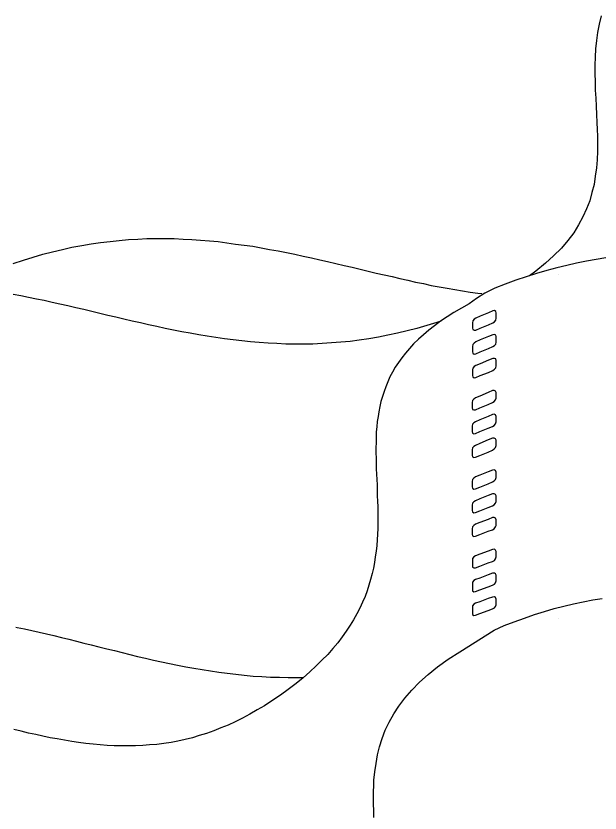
# Model space of a CAD drawing. Extents: x 638850 to 644908, y 297188 to 298900.
# Drawn here: x 639041.92 to 639076.99, y 297942.58 to 297990.46 of the extents above; entities that cross this region are included whole.
import ezdxf

# ---------------------------------------------------------------- set-up
doc = ezdxf.new("R2010")
doc.units = 0
doc.layers.add('16', color=7, linetype='Continuous')
doc.layers.add('2', color=7, linetype='Continuous')

msp = doc.modelspace()

# ---------------------------------------------------------------- linework, layer by layer
at = {"layer": '16'}
for points in [[(639070.556, 297972.033), (639070.651, 297972.095), (639070.726, 297972.19), (639070.759, 297972.298), (639070.759, 297972.298), (639070.759, 297972.39), (639070.759, 297972.544), (639070.759, 297972.635), (639070.759, 297972.635), (639070.726, 297972.714), (639070.651, 297972.76), (639070.556, 297972.743), (639070.556, 297972.743), (639070.294, 297972.635), (639069.784, 297972.419), (639069.522, 297972.311), (639069.522, 297972.311), (639069.43, 297972.236), (639069.352, 297972.141), (639069.322, 297972.033), (639069.322, 297972.033), (639069.322, 297971.958), (639069.322, 297971.788), (639069.322, 297971.709), (639069.322, 297971.709), (639069.352, 297971.617), (639069.43, 297971.585), (639069.522, 297971.585), (639069.522, 297971.585), (639069.784, 297971.709), (639070.294, 297971.912), (639070.556, 297972.033), (639070.556, 297972.033), (639070.556, 297972.033)], [(639070.556, 297970.597), (639070.651, 297970.659), (639070.726, 297970.753), (639070.759, 297970.861), (639070.759, 297970.861), (639070.759, 297970.953), (639070.759, 297971.107), (639070.759, 297971.199), (639070.759, 297971.199), (639070.726, 297971.293), (639070.651, 297971.323), (639070.556, 297971.307), (639070.556, 297971.307), (639070.294, 297971.199), (639069.784, 297970.999), (639069.522, 297970.875), (639069.522, 297970.875), (639069.43, 297970.813), (639069.352, 297970.721), (639069.322, 297970.613), (639069.322, 297970.613), (639069.322, 297970.535), (639069.322, 297970.367), (639069.322, 297970.289), (639069.322, 297970.289), (639069.352, 297970.197), (639069.43, 297970.151), (639069.522, 297970.165), (639069.522, 297970.165), (639069.784, 297970.289), (639070.294, 297970.489), (639070.556, 297970.597), (639070.556, 297970.597), (639070.556, 297970.597)], [(639070.556, 297969.16), (639070.651, 297969.239), (639070.726, 297969.331), (639070.759, 297969.439), (639070.759, 297969.439), (639070.759, 297969.517), (639070.759, 297969.687), (639070.759, 297969.765), (639070.759, 297969.765), (639070.726, 297969.857), (639070.651, 297969.887), (639070.556, 297969.887), (639070.556, 297969.887), (639070.294, 297969.779), (639069.784, 297969.563), (639069.522, 297969.455), (639069.522, 297969.455), (639069.43, 297969.393), (639069.352, 297969.301), (639069.322, 297969.193), (639069.322, 297969.193), (639069.322, 297969.101), (639069.322, 297968.944), (639069.322, 297968.869), (639069.322, 297968.869), (639069.352, 297968.774), (639069.43, 297968.728), (639069.522, 297968.745), (639069.522, 297968.745), (639069.784, 297968.853), (639070.294, 297969.052), (639070.556, 297969.16), (639070.556, 297969.16), (639070.556, 297969.16)], [(639070.54, 297967.243), (639070.635, 297967.306), (639070.71, 297967.4), (639070.743, 297967.508), (639070.743, 297967.508), (639070.743, 297967.6), (639070.743, 297967.754), (639070.743, 297967.846), (639070.743, 297967.846), (639070.71, 297967.924), (639070.635, 297967.97), (639070.54, 297967.954), (639070.54, 297967.954), (639070.278, 297967.846), (639069.768, 297967.63), (639069.506, 297967.522), (639069.506, 297967.522), (639069.414, 297967.446), (639069.336, 297967.351), (639069.306, 297967.243), (639069.306, 297967.243), (639069.306, 297967.168), (639069.306, 297966.998), (639069.306, 297966.919), (639069.306, 297966.919), (639069.336, 297966.828), (639069.414, 297966.795), (639069.506, 297966.795), (639069.506, 297966.795), (639069.768, 297966.919), (639070.278, 297967.122), (639070.54, 297967.243), (639070.54, 297967.243), (639070.54, 297967.243)], [(639070.54, 297965.807), (639070.635, 297965.869), (639070.71, 297965.964), (639070.743, 297966.072), (639070.743, 297966.072), (639070.743, 297966.163), (639070.743, 297966.317), (639070.743, 297966.409), (639070.743, 297966.409), (639070.71, 297966.504), (639070.635, 297966.533), (639070.54, 297966.517), (639070.54, 297966.517), (639070.278, 297966.409), (639069.768, 297966.209), (639069.506, 297966.085), (639069.506, 297966.085), (639069.414, 297966.023), (639069.336, 297965.931), (639069.306, 297965.823), (639069.306, 297965.823), (639069.306, 297965.745), (639069.306, 297965.578), (639069.306, 297965.499), (639069.306, 297965.499), (639069.336, 297965.407), (639069.414, 297965.362), (639069.506, 297965.375), (639069.506, 297965.375), (639069.768, 297965.499), (639070.278, 297965.699), (639070.54, 297965.807), (639070.54, 297965.807), (639070.54, 297965.807)], [(639070.54, 297964.371), (639070.635, 297964.449), (639070.71, 297964.541), (639070.743, 297964.649), (639070.743, 297964.649), (639070.743, 297964.727), (639070.743, 297964.897), (639070.743, 297964.975), (639070.743, 297964.975), (639070.71, 297965.067), (639070.635, 297965.097), (639070.54, 297965.097), (639070.54, 297965.097), (639070.278, 297964.989), (639069.768, 297964.773), (639069.506, 297964.665), (639069.506, 297964.665), (639069.414, 297964.603), (639069.336, 297964.511), (639069.306, 297964.403), (639069.306, 297964.403), (639069.306, 297964.311), (639069.306, 297964.155), (639069.306, 297964.079), (639069.306, 297964.079), (639069.336, 297963.985), (639069.414, 297963.939), (639069.506, 297963.955), (639069.506, 297963.955), (639069.768, 297964.063), (639070.278, 297964.263), (639070.54, 297964.371), (639070.54, 297964.371), (639070.54, 297964.371)], [(639070.54, 297962.473), (639070.635, 297962.535), (639070.71, 297962.626), (639070.743, 297962.734), (639070.743, 297962.734), (639070.743, 297962.813), (639070.743, 297962.983), (639070.743, 297963.058), (639070.743, 297963.058), (639070.71, 297963.153), (639070.635, 297963.199), (639070.54, 297963.183), (639070.54, 297963.183), (639070.278, 297963.075), (639069.768, 297962.875), (639069.506, 297962.767), (639069.506, 297962.767), (639069.414, 297962.705), (639069.336, 297962.61), (639069.306, 297962.502), (639069.306, 297962.502), (639069.306, 297962.427), (639069.306, 297962.257), (639069.306, 297962.178), (639069.306, 297962.178), (639069.336, 297962.086), (639069.414, 297962.041), (639069.506, 297962.054), (639069.506, 297962.054), (639069.768, 297962.162), (639070.278, 297962.365), (639070.54, 297962.473), (639070.54, 297962.473), (639070.54, 297962.473)], [(639070.54, 297961.036), (639070.635, 297961.098), (639070.71, 297961.19), (639070.743, 297961.298), (639070.743, 297961.298), (639070.743, 297961.39), (639070.743, 297961.546), (639070.743, 297961.638), (639070.743, 297961.638), (639070.71, 297961.717), (639070.635, 297961.762), (639070.54, 297961.746), (639070.54, 297961.746), (639070.278, 297961.654), (639069.768, 297961.452), (639069.506, 297961.344), (639069.506, 297961.344), (639069.414, 297961.282), (639069.336, 297961.19), (639069.306, 297961.082), (639069.306, 297961.082), (639069.306, 297961.004), (639069.306, 297960.836), (639069.306, 297960.758), (639069.306, 297960.758), (639069.336, 297960.666), (639069.414, 297960.618), (639069.506, 297960.634), (639069.506, 297960.634), (639069.768, 297960.742), (639070.278, 297960.928), (639070.54, 297961.036), (639070.54, 297961.036), (639070.54, 297961.036)], [(639070.54, 297959.6), (639070.635, 297959.662), (639070.71, 297959.77), (639070.743, 297959.862), (639070.743, 297959.862), (639070.743, 297959.956), (639070.743, 297960.11), (639070.743, 297960.202), (639070.743, 297960.202), (639070.71, 297960.294), (639070.635, 297960.326), (639070.54, 297960.326), (639070.54, 297960.326), (639070.278, 297960.218), (639069.768, 297960.032), (639069.506, 297959.924), (639069.506, 297959.924), (639069.414, 297959.862), (639069.336, 297959.77), (639069.306, 297959.662), (639069.306, 297959.662), (639069.306, 297959.57), (639069.306, 297959.413), (639069.306, 297959.338), (639069.306, 297959.338), (639069.336, 297959.243), (639069.414, 297959.197), (639069.506, 297959.214), (639069.506, 297959.214), (639069.768, 297959.322), (639070.278, 297959.508), (639070.54, 297959.6), (639070.54, 297959.6), (639070.54, 297959.6)], [(639070.54, 297957.699), (639070.648, 297957.761), (639070.71, 297957.856), (639070.743, 297957.964), (639070.743, 297957.964), (639070.743, 297958.055), (639070.743, 297958.209), (639070.743, 297958.301), (639070.743, 297958.301), (639070.71, 297958.379), (639070.648, 297958.425), (639070.54, 297958.412), (639070.54, 297958.412), (639070.278, 297958.317), (639069.768, 297958.134), (639069.506, 297958.026), (639069.506, 297958.026), (639069.414, 297957.964), (639069.336, 297957.869), (639069.322, 297957.761), (639069.322, 297957.761), (639069.322, 297957.685), (639069.322, 297957.515), (639069.322, 297957.437), (639069.322, 297957.437), (639069.336, 297957.345), (639069.414, 297957.313), (639069.506, 297957.313), (639069.506, 297957.313), (639069.768, 297957.421), (639070.278, 297957.607), (639070.54, 297957.699), (639070.54, 297957.699), (639070.54, 297957.699)], [(639070.54, 297956.263), (639070.648, 297956.325), (639070.71, 297956.419), (639070.743, 297956.527), (639070.743, 297956.527), (639070.743, 297956.619), (639070.743, 297956.773), (639070.743, 297956.867), (639070.743, 297956.867), (639070.71, 297956.943), (639070.648, 297956.989), (639070.54, 297956.989), (639070.54, 297956.989), (639070.278, 297956.881), (639069.768, 297956.697), (639069.506, 297956.603), (639069.506, 297956.603), (639069.414, 297956.541), (639069.336, 297956.449), (639069.322, 297956.341), (639069.322, 297956.341), (639069.322, 297956.263), (639069.322, 297956.095), (639069.322, 297956.017), (639069.322, 297956.017), (639069.336, 297955.925), (639069.414, 297955.876), (639069.506, 297955.893), (639069.506, 297955.893), (639069.768, 297955.984), (639070.278, 297956.171), (639070.54, 297956.263), (639070.54, 297956.263), (639070.54, 297956.263)], [(639070.54, 297954.842), (639070.648, 297954.904), (639070.71, 297954.996), (639070.743, 297955.091), (639070.743, 297955.091), (639070.743, 297955.183), (639070.743, 297955.353), (639070.743, 297955.431), (639070.743, 297955.431), (639070.71, 297955.523), (639070.648, 297955.569), (639070.54, 297955.552), (639070.54, 297955.552), (639070.278, 297955.461), (639069.768, 297955.274), (639069.506, 297955.183), (639069.506, 297955.183), (639069.414, 297955.12), (639069.336, 297955.029), (639069.322, 297954.921), (639069.322, 297954.921), (639069.322, 297954.842), (639069.322, 297954.672), (639069.322, 297954.597), (639069.322, 297954.597), (639069.336, 297954.502), (639069.414, 297954.456), (639069.506, 297954.472), (639069.506, 297954.472), (639069.768, 297954.564), (639070.278, 297954.751), (639070.54, 297954.842), (639070.54, 297954.842), (639070.54, 297954.842)]]:
    msp.add_lwpolyline(points, dxfattribs=at)
at = {"layer": '2'}
for p, q in [((639045.87, 297976.668), (639046.444, 297976.776)), ((639046.444, 297976.776), (639046.999, 297976.85)), ((639046.999, 297976.85), (639047.569, 297976.913)), ((639047.569, 297976.913), (639048.124, 297976.979)), ((639048.124, 297976.979), (639048.682, 297977.024)), ((639048.682, 297977.024), (639049.238, 297977.053)), ((639049.238, 297977.053), (639049.778, 297977.087)), ((639049.778, 297977.087), (639050.334, 297977.087)), ((639050.334, 297977.087), (639050.874, 297977.087)), ((639050.874, 297977.087), (639051.414, 297977.087)), ((639051.414, 297977.087), (639051.956, 297977.053)), ((639051.956, 297977.053), (639052.48, 297977.024)), ((639052.48, 297977.024), (639053.005, 297976.992)), ((639053.005, 297976.992), (639053.545, 297976.945)), ((639053.545, 297976.945), (639054.055, 297976.9)), ((639054.055, 297976.9), (639054.582, 297976.837)), ((639054.582, 297976.837), (639055.108, 297976.758)), ((639043.539, 297976.144), (639044.124, 297976.297)), ((639044.124, 297976.297), (639044.713, 297976.434)), ((639044.713, 297976.434), (639045.285, 297976.56)), ((639045.285, 297976.56), (639045.87, 297976.668)), ((639041.761, 297975.588), (639042.364, 297975.786)), ((639042.364, 297975.786), (639042.952, 297975.971)), ((639042.952, 297975.971), (639043.539, 297976.144)), ((639076.751, 297975.833), (639076.182, 297975.725)), ((639077.336, 297975.926), (639076.751, 297975.833)), ((639074.389, 297975.323), (639073.786, 297975.165)), ((639074.987, 297975.476), (639074.389, 297975.323)), ((639075.577, 297975.615), (639074.987, 297975.476)), ((639076.182, 297975.725), (639075.577, 297975.615)), ((639072.55, 297974.796), (639071.932, 297974.58)), ((639073.167, 297974.983), (639072.55, 297974.796)), ((639073.786, 297975.165), (639073.167, 297974.983)), ((639074.475, 297974.937), (639074.475, 297974.937)), ((639071.299, 297974.348), (639070.665, 297974.103)), ((639071.932, 297974.58), (639071.299, 297974.348)), ((639070.665, 297974.103), (639070.061, 297973.799)), ((639069.57, 297973.486), (639069.129, 297973.164)), ((639070.061, 297973.799), (639069.57, 297973.486)), ((639068.668, 297972.914), (639068.218, 297972.653)), ((639069.129, 297973.164), (639068.668, 297972.914)), ((639068.218, 297972.653), (639067.799, 297972.39)), ((639065.6, 297972.08), (639065.6, 297972.08)), ((639067.415, 297972.126), (639067.043, 297971.85)), ((639067.799, 297972.39), (639067.415, 297972.126)), ((639066.704, 297971.586), (639066.38, 297971.307)), ((639067.043, 297971.85), (639066.704, 297971.586)), ((639066.38, 297971.307), (639066.085, 297971.046)), ((639075.39, 297955.154), (639075.979, 297955.275)), ((639075.979, 297955.275), (639076.551, 297955.383)), ((639076.551, 297955.383), (639077.12, 297955.478)), ((639073.043, 297954.503), (639073.646, 297954.69)), ((639073.646, 297954.69), (639074.233, 297954.859)), ((639074.233, 297954.859), (639074.821, 297955.014)), ((639074.821, 297955.014), (639075.39, 297955.154)), ((639071.839, 297954.071), (639072.442, 297954.287)), ((639072.442, 297954.287), (639073.043, 297954.503)), ((639074.475, 297954.259), (639074.475, 297954.259)), ((639070.636, 297953.576), (639071.236, 297953.84)), ((639071.236, 297953.84), (639071.839, 297954.071)), ((639068.56, 297952.266), (639070.636, 297953.576)), ((639070.017, 297953.302), (639070.017, 297953.302)), ((639067.23, 297951.37), (639067.862, 297951.82)), ((639067.862, 297951.82), (639068.56, 297952.266)), ((639066.659, 297950.907), (639067.23, 297951.37)), ((639066.148, 297950.443), (639066.659, 297950.907)), ((639065.684, 297949.964), (639066.148, 297950.443)), ((639065.268, 297949.487), (639065.684, 297949.964)), ((639064.915, 297949.008), (639065.268, 297949.487)), ((639064.604, 297948.544), (639064.915, 297949.008)), ((639064.325, 297948.049), (639064.604, 297948.544)), ((639064.096, 297947.556), (639064.325, 297948.049)), ((639063.909, 297947.061), (639064.096, 297947.556)), ((639063.756, 297946.569), (639063.909, 297947.061)), ((639063.632, 297946.074), (639063.756, 297946.569)), ((639063.54, 297945.563), (639063.632, 297946.074)), ((639063.461, 297945.052), (639063.54, 297945.563)), ((639063.416, 297944.559), (639063.461, 297945.052)), ((639063.383, 297943.54), (639063.416, 297944.559)), ((639063.383, 297943.137), (639063.383, 297943.54)), ((639063.383, 297943.54), (639063.383, 297943.54)), ((639063.398, 297942.721), (639063.383, 297943.137)), ((639063.416, 297942.321), (639063.398, 297942.721))]:
    msp.add_line(p, q, dxfattribs=at)
for points in [[(639077.062, 297990.456), (639076.938, 297989.961), (639076.843, 297989.471), (639076.78, 297988.976), (639076.717, 297988.481), (639076.688, 297987.986)], [(639076.688, 297987.985), (639076.672, 297987.491), (639076.672, 297986.997), (639076.688, 297986.503), (639076.704, 297986.008), (639076.734, 297985.514), (639076.75, 297985.036), (639076.78, 297984.542), (639076.796, 297984.062), (639076.796, 297984.062), (639076.812, 297983.643), (639076.826, 297983.241), (639076.842, 297982.841), (639076.842, 297982.841), (639076.826, 297982.334), (639076.812, 297981.823), (639076.766, 297981.329), (639076.704, 297980.835), (639076.626, 297980.341), (639076.502, 297979.847), (639076.364, 297979.353), (639076.178, 297978.872), (639075.962, 297978.394), (639075.7, 297977.917), (639075.406, 297977.439), (639075.052, 297976.974), (639074.666, 297976.51), (639074.201, 297976.048), (639073.707, 297975.6), (639073.135, 297975.136), (639072.751, 297974.857)], [(639055.104, 297976.758), (639055.615, 297976.699), (639056.141, 297976.621), (639056.649, 297976.529), (639057.143, 297976.434), (639057.653, 297976.342), (639058.163, 297976.251), (639058.657, 297976.143), (639059.168, 297976.035), (639059.662, 297975.927), (639060.156, 297975.816), (639060.634, 297975.708), (639061.128, 297975.586), (639061.622, 297975.478), (639062.103, 297975.37), (639062.581, 297975.246), (639063.075, 297975.138), (639063.553, 297975.014), (639064.033, 297974.906), (639064.511, 297974.798), (639064.973, 297974.69), (639065.453, 297974.582), (639065.915, 297974.474), (639066.396, 297974.382), (639066.857, 297974.272), (639067.322, 297974.196), (639067.8, 297974.104), (639068.264, 297974.026), (639068.726, 297973.948), (639069.19, 297973.872), (639069.655, 297973.81), (639069.889, 297973.786)], [(639067.419, 297972.131), (639067.185, 297972.05), (639066.58, 297971.863), (639065.995, 297971.694), (639065.408, 297971.539), (639064.836, 297971.402), (639064.249, 297971.278), (639063.677, 297971.17), (639063.106, 297971.062), (639062.534, 297970.983), (639061.979, 297970.909), (639061.423, 297970.86), (639060.867, 297970.815), (639060.311, 297970.783), (639059.753, 297970.752), (639059.213, 297970.752), (639058.673, 297970.752), (639058.133, 297970.752), (639057.591, 297970.783), (639057.067, 297970.797), (639056.527, 297970.846), (639056.005, 297970.891), (639055.478, 297970.938), (639054.952, 297970.999), (639054.441, 297971.062), (639053.917, 297971.139), (639053.406, 297971.215), (639052.9, 297971.307), (639052.389, 297971.402), (639051.878, 297971.494), (639051.383, 297971.586), (639050.875, 297971.694), (639050.38, 297971.802), (639049.885, 297971.913), (639049.392, 297972.021), (639048.897, 297972.126), (639048.404, 297972.237), (639047.925, 297972.36), (639047.432, 297972.466), (639046.953, 297972.59), (639046.474, 297972.698), (639045.995, 297972.822), (639045.515, 297972.93), (639045.036, 297973.038), (639044.559, 297973.146), (639044.093, 297973.254), (639043.616, 297973.362), (639043.153, 297973.454), (639042.674, 297973.548), (639042.21, 297973.641), (639041.744, 297973.735)], [(639066.085, 297971.046), (639065.795, 297970.767), (639065.545, 297970.491), (639065.3, 297970.212), (639065.084, 297969.917), (639064.881, 297969.642), (639064.694, 297969.363), (639064.528, 297969.069), (639064.37, 297968.778), (639064.249, 297968.481), (639064.125, 297968.189), (639064.017, 297967.899), (639063.923, 297967.602), (639063.83, 297967.293), (639063.77, 297967.001), (639063.709, 297966.69), (639063.664, 297966.396), (639063.614, 297966.09), (639063.585, 297965.779), (639063.554, 297965.471), (639063.54, 297965.163), (639063.54, 297964.839), (639063.524, 297964.528), (639063.524, 297964.22), (639063.54, 297963.896), (639063.54, 297963.585), (639063.554, 297963.261), (639063.569, 297962.937), (639063.585, 297962.613), (639063.601, 297962.289), (639063.601, 297961.965), (639063.614, 297961.641), (639063.632, 297961.315), (639063.648, 297960.978), (639063.648, 297960.654), (639063.648, 297960.327), (639063.648, 297959.988), (639063.648, 297959.666), (639063.632, 297959.326), (639063.601, 297958.984), (639063.585, 297958.644), (639063.54, 297958.32), (639063.491, 297957.981), (639063.446, 297957.641), (639063.383, 297957.301), (639063.308, 297956.964), (639063.216, 297956.606), (639063.106, 297956.266), (639062.998, 297955.926), (639062.876, 297955.589), (639062.721, 297955.249), (639062.566, 297954.891), (639062.381, 297954.552), (639062.195, 297954.198), (639061.979, 297953.859), (639061.747, 297953.501), (639061.502, 297953.161), (639061.236, 297952.808), (639060.946, 297952.468), (639060.635, 297952.113), (639060.293, 297951.771), (639059.94, 297951.417), (639059.571, 297951.064), (639059.168, 297950.706), (639058.736, 297950.367), (639058.273, 297950.011), (639057.794, 297949.656), (639057.283, 297949.316), (639057.283, 297949.316), (639057.283, 297949.316)], [(639041.92, 297953.745), (639041.993, 297953.733), (639042.425, 297953.641), (639042.873, 297953.546), (639043.305, 297953.438), (639043.753, 297953.347), (639044.202, 297953.239), (639044.65, 297953.131), (639045.098, 297953.023), (639045.546, 297952.915), (639045.994, 297952.79), (639046.443, 297952.682), (639046.904, 297952.558), (639047.369, 297952.45), (639047.83, 297952.342), (639048.295, 297952.221), (639048.759, 297952.11), (639049.221, 297951.988), (639049.699, 297951.88), (639050.179, 297951.772), (639050.657, 297951.664), (639051.135, 297951.57), (639051.616, 297951.462), (639052.11, 297951.37), (639052.604, 297951.278), (639053.098, 297951.2), (639053.592, 297951.122), (639054.103, 297951.046), (639054.61, 297950.984), (639055.12, 297950.922), (639055.631, 297950.86), (639056.155, 297950.814), (639056.681, 297950.784), (639057.205, 297950.752), (639057.748, 297950.736), (639058.271, 297950.722), (639058.811, 297950.722), (639059.184, 297950.722)], [(639057.283, 297949.316), (639056.835, 297949.021), (639056.403, 297948.776), (639055.971, 297948.515), (639055.523, 297948.283), (639055.091, 297948.067), (639054.659, 297947.865), (639054.227, 297947.694), (639053.793, 297947.527), (639053.361, 297947.37), (639052.929, 297947.232), (639052.511, 297947.111), (639052.079, 297947.001), (639051.647, 297946.908), (639051.23, 297946.83), (639050.796, 297946.767), (639050.38, 297946.708), (639049.948, 297946.677), (639049.532, 297946.645), (639049.097, 297946.629), (639048.681, 297946.614), (639048.249, 297946.614), (639047.817, 297946.629), (639047.401, 297946.645), (639046.967, 297946.677), (639046.55, 297946.722), (639046.118, 297946.767), (639045.684, 297946.814), (639045.268, 297946.875), (639044.834, 297946.953), (639044.402, 297947.032), (639043.97, 297947.111), (639043.538, 297947.199), (639043.106, 297947.293), (639042.674, 297947.385), (639042.242, 297947.493), (639041.794, 297947.601)]]:
    msp.add_lwpolyline(points, dxfattribs=at)

doc.saveas('drawing.dxf')
